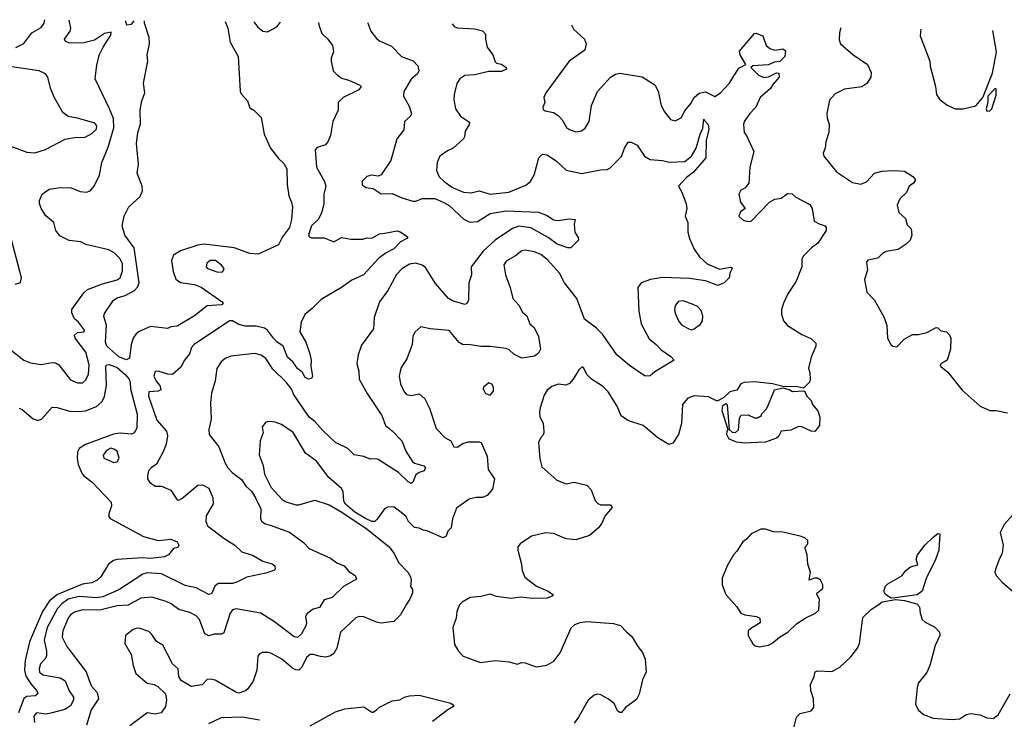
# Model space of a CAD drawing. Extents: x 2133489 to 2292442, y 756223 to 916462.
# Tile 297 of 463: x 2188909 to 2195136, y 900545 to 904968. Entities that reach past the tile are written whole.
import ezdxf

# ---------------------------------------------------------------- set-up
doc = ezdxf.new("R2010")
doc.units = 0

msp = doc.modelspace()

# ---------------------------------------------------------------- linework, layer by layer
at = {"layer": '0CON20XD'}
for points in [[(2188845, 902886.2), (2188935, 902815.6), (2188978.1, 902798.1), (2189045, 902788.2), (2189115, 902801.4), (2189135, 902798.6), (2189155.7, 902785), (2189230.8, 902690.8), (2189275, 902671.1), (2189305, 902672.9), (2189325, 902690), (2189343.5, 902725), (2189347.3, 902785), (2189327.1, 902865), (2189260, 902955), (2189256.1, 902973.9), (2189275, 902991.2), (2189317.5, 902995), (2189318.8, 903005), (2189280.6, 903055), (2189256.1, 903076.1), (2189237.5, 903115), (2189237.8, 903135), (2189315, 903241.4), (2189337.9, 903262.1), (2189431.7, 903298.3), (2189525, 903323.4), (2189545, 903336.9), (2189558.8, 903381.2), (2189558.3, 903425), (2189545, 903455.4), (2189505.4, 903495), (2189472.8, 903512.8), (2189327.3, 903547.3), (2189295, 903563.9), (2189222.2, 903572.2), (2189162, 903602), (2189137.1, 903635), (2189124.4, 903685), (2189075, 903728.8), (2189043.8, 903775), (2189033.8, 903805), (2189033.3, 903825), (2189050, 903865), (2189095, 903896.2), (2189165, 903908), (2189234.4, 903905.6), (2189291.4, 903881.4), (2189331.7, 903878.3), (2189355, 903886), (2189380.8, 903915), (2189412.9, 903985), (2189428.6, 904065), (2189468.1, 904161.9), (2189504.1, 904285), (2189502.3, 904342.3), (2189476, 904404), (2189385.7, 904595), (2189397, 904683), (2189413, 904747), (2189435.8, 904794.2), (2189485, 904870), (2189488.3, 904888.3), (2189445, 904880), (2189382.1, 904837.9), (2189315, 904821.5), (2189225, 904819.2), (2189199.5, 904829.5), (2189192, 904845), (2189227.1, 904895), (2189232.9, 904915), (2189221.5, 904965.9)], [(2188885, 904793.1), (2188935, 904817.5), (2188985, 904885.6), (2189045, 904919.4), (2189063.3, 904946.7), (2189067.9, 904967.9)], [(2190209.1, 904955.9), (2190225.5, 904915), (2190238.9, 904825), (2190291.5, 904735), (2190303.4, 904516.6), (2190310, 904500), (2190350, 904455), (2190365, 904410), (2190390, 904395), (2190435, 904350), (2190455.6, 904245), (2190494.7, 904154.7), (2190545, 904090), (2190579.5, 904059.5), (2190598.8, 904025), (2190600.4, 903925), (2190611.2, 903855), (2190628.8, 903815), (2190633.3, 903785), (2190627.1, 903705), (2190615.5, 903655), (2190571.9, 903595), (2190545, 903545.5), (2190416.2, 903485), (2190365, 903489.8), (2190265, 903525.8), (2190075, 903548), (2190035, 903542.5), (2189925, 903506.9), (2189880.9, 903479.1), (2189868.2, 903445), (2189878.5, 903375), (2189897.3, 903327.3), (2189925.8, 903305.8), (2190015, 903294.6), (2190057.4, 903277.4), (2190189.2, 903185), (2190195.7, 903175), (2190186.2, 903165), (2190095, 903159.4), (2190014.2, 903095), (2189905, 903029.5), (2189865, 903025.6), (2189844.2, 903015.8), (2189735, 903027.5), (2189665, 902996.8), (2189645, 902981.8), (2189627.3, 902955), (2189614, 902915), (2189602.5, 902827.5), (2189585, 902816.7), (2189535, 902836.5), (2189459, 902905), (2189451.5, 902928.5), (2189456.9, 903036.9), (2189440.6, 903090.6), (2189445, 903111.2), (2189502.7, 903195), (2189525, 903210.3), (2189575, 903225.3), (2189634.4, 903255.6), (2189653.9, 903276.1), (2189664.7, 903305), (2189632.4, 903525), (2189573.5, 903605), (2189557.8, 903665), (2189570, 903725), (2189598.9, 903785), (2189670, 903850), (2189684.6, 903885), (2189682.7, 903915), (2189652.6, 903997.4), (2189659.5, 904055), (2189647.5, 904185), (2189655.6, 904255), (2189673.6, 904306.4), (2189670.5, 904395), (2189681.9, 904455), (2189701.1, 904505), (2189692.4, 904567.6), (2189720, 904705), (2189715.7, 904745), (2189729.4, 904815), (2189726.7, 904855), (2189698.1, 904945), (2189698.3, 904960.6)], [(2189578.4, 904961.7), (2189576.9, 904956.9), (2189585, 904936.2), (2189615, 904938.9), (2189632.5, 904961.2)], [(2190798.5, 904950.5), (2190800.4, 904935), (2190820, 904880), (2190858, 904845), (2190887.5, 904805), (2190894.4, 904765), (2190878.9, 904725), (2190878.9, 904705), (2190891.4, 904645), (2190909.2, 904625), (2190945, 904597.8), (2190990, 904585), (2191059.2, 904555), (2191068.2, 904545), (2191053.1, 904525), (2190955, 904476.2), (2190922.9, 904445), (2190922, 904395), (2190889.4, 904325), (2190874.1, 904235.9), (2190859.5, 904200.5), (2190843.6, 904176.4), (2190790.5, 904159.5), (2190776.7, 904145), (2190785.5, 904035.5), (2190836.9, 903945), (2190844.3, 903915), (2190831.4, 903865), (2190833.2, 903806.8), (2190818.1, 903745), (2190796.1, 903703.9), (2190754.5, 903665), (2190737.1, 903615), (2190738, 903598), (2190755, 903589.2), (2190835, 903588.1), (2190895, 903564.3), (2190945, 903590.8), (2191005, 903581.2), (2191079.5, 903580.5), (2191105, 903588), (2191135, 903586.2), (2191185, 903613.8), (2191218.3, 903618.3), (2191295, 903632.5), (2191315, 903626.7), (2191362.5, 903595), (2191357.5, 903585), (2191317.2, 903562.8), (2191275, 903518.7), (2191225.9, 903494.1), (2191179.8, 903460.2), (2191083.8, 903355), (2191009.7, 903320.3), (2190945, 903274.2), (2190815, 903199.4), (2190758.7, 903141.3), (2190711.2, 903105), (2190689.2, 903055), (2190681.2, 902995), (2190718.9, 902928.9), (2190744.5, 902854.5), (2190753.1, 902815), (2190749.2, 902775), (2190761.2, 902715), (2190755, 902700), (2190735, 902696), (2190715, 902706.2), (2190698.3, 902738.3), (2190665, 902763.6), (2190635.2, 902805.2), (2190603.4, 902833.4), (2190575, 902904.2), (2190535, 902931.2), (2190514.8, 902954.8), (2190475, 903005.4), (2190457.3, 903017.3), (2190405, 903029.7), (2190335, 903031.3), (2190295, 903041.5), (2190255, 903063.6), (2190236.5, 903063.5), (2190013.1, 902915), (2189995.5, 902895), (2189983.5, 902855), (2189951.5, 902815), (2189928.9, 902771.1), (2189876, 902725), (2189845, 902726.5), (2189785, 902745.7), (2189765, 902743.8), (2189756.5, 902715), (2189772.4, 902682.4), (2189795.6, 902655), (2189801.7, 902628.3), (2189785, 902620), (2189725.6, 902614.4), (2189722.6, 902587.4), (2189777, 902437), (2189837.4, 902367.4), (2189843.2, 902336.8), (2189834.2, 902285), (2189815.8, 902235), (2189773, 902157), (2189741.2, 902135), (2189724, 902115), (2189716.4, 902083.6), (2189716.2, 902065), (2189728.8, 902045), (2189765, 902018), (2189805, 902018.8), (2189864.3, 901994.3), (2189905, 901933.3), (2189915, 901931.2), (2189935, 901940), (2190035, 902025.8), (2190065, 902028), (2190105, 902006), (2190130, 901945), (2190132.3, 901907.7), (2190088, 901832), (2190085.5, 901795), (2190097.2, 901767.2), (2190199.2, 901689.2), (2190269.4, 901645), (2190314.7, 901604.7), (2190385, 901581.1), (2190446.7, 901545), (2190505, 901528.1), (2190521.4, 901515), (2190524.3, 901495), (2190515, 901485.7), (2190465, 901468.1), (2190345, 901444), (2190286.7, 901413.3), (2190255, 901404.4), (2190165, 901402.5), (2190143.9, 901386.1), (2190121.8, 901338.2), (2190104.7, 901334.7), (2190025, 901376.2), (2189955, 901390.7), (2189805, 901463.6), (2189715, 901471.9), (2189687.1, 901462.9), (2189535, 901363.8), (2189435, 901318.9), (2189395, 901312.9), (2189285, 901321.2), (2189215, 901304.1), (2189175, 901276), (2189148.4, 901245), (2189083, 901125), (2189063.2, 901045), (2189077.6, 900975), (2189077.5, 900945), (2189067.9, 900925), (2189041.1, 900895), (2189031.4, 900865), (2189035, 900842.2), (2189055, 900826.2), (2189165, 900806.7), (2189197.2, 900787.2), (2189220.9, 900725), (2189248.2, 900685), (2189248.2, 900665), (2189230.5, 900629.5), (2189193.9, 900606.1), (2189105, 900583.1), (2189075, 900578.2), (2189015, 900586.7), (2188998.5, 900565), (2189001.5, 900525)], [(2191110, 904947.7), (2191110.6, 904945), (2191130, 904895), (2191165, 904850), (2191184.6, 904834.6), (2191260.4, 904800.4), (2191324, 904735), (2191398, 904708), (2191425.7, 904675.7), (2191432.5, 904645), (2191424.2, 904625), (2191385, 904592), (2191338.6, 904515), (2191337.1, 904485), (2191371.7, 904421.7), (2191386.5, 904373.5), (2191379.2, 904355), (2191342.5, 904325), (2191338.1, 904271.9), (2191294, 904215), (2191255, 904077.5), (2191193.9, 903986.1), (2191175, 903978.8), (2191134.1, 903985.9), (2191104.1, 903975.9), (2191075, 903947.5), (2191074.2, 903924.2), (2191097.7, 903907.7), (2191145, 903900), (2191195, 903866.7), (2191265, 903868.8), (2191325, 903841.2), (2191395, 903820.6), (2191415, 903820), (2191455, 903837.5), (2191535, 903837.1), (2191592.1, 903812.1), (2191625, 903793.4), (2191717.4, 903707.4), (2191755, 903687.3), (2191805, 903691.1), (2191885, 903742.5), (2191985, 903759.6), (2192190.9, 903750.9), (2192245, 903729.2), (2192285, 903703.1), (2192315, 903698.1), (2192385, 903710), (2192422.5, 903705), (2192416.2, 903675), (2192420, 903625), (2192440.7, 903590.7), (2192443.3, 903575), (2192395, 903525.5), (2192376.3, 903526.3), (2192308.6, 903548.6), (2192250, 903590), (2192142.2, 903652.2), (2192065, 903663.4), (2192025, 903646.9), (2191915, 903574.1), (2191840.7, 903505), (2191805, 903458.2), (2191764.6, 903405), (2191767.1, 903355), (2191749.6, 903305), (2191747.5, 903195), (2191737.8, 903175), (2191725, 903167.5), (2191645, 903190.9), (2191621.4, 903205), (2191539.4, 903299.4), (2191475, 903401.4), (2191455, 903415.6), (2191415, 903429.4), (2191375, 903422.9), (2191325, 903392.9), (2191292.2, 903357.8), (2191237.8, 903255), (2191184.4, 903185), (2191151.4, 903085), (2191145.5, 903014.5), (2191070.6, 902909.4), (2191049.8, 902850.2), (2191040.5, 902795), (2191053.1, 902745), (2191055.7, 902695), (2191105.7, 902605), (2191199.4, 902465), (2191223.2, 902403.2), (2191265, 902369.2), (2191325.7, 902305), (2191353.1, 902235), (2191393.3, 902175), (2191405, 902164.5), (2191465, 902146.7), (2191475.5, 902135), (2191466.7, 902115), (2191434.8, 902105.2), (2191415, 902090), (2191395.7, 902044.3), (2191385, 902036.4), (2191365, 902045.4), (2191304.5, 902105), (2191175, 902186.7), (2191165, 902191.2), (2191125, 902188.8), (2191085, 902206), (2191025, 902218), (2190985, 902258), (2190905, 902295.8), (2190825, 902370), (2190775, 902428.5), (2190739.6, 902455), (2190639.7, 902599.7), (2190629, 902629), (2190595, 902675.5), (2190509.5, 902759.5), (2190464.4, 902825), (2190435, 902846.7), (2190395, 902858.6), (2190245, 902840), (2190208.8, 902825), (2190184, 902805), (2190156.4, 902763.6), (2190144.4, 902685), (2190122.6, 902607.4), (2190114.5, 902544.5), (2190120.6, 902445), (2190104.2, 902375), (2190107.5, 902345), (2190168.5, 902268.5), (2190207.3, 902165), (2190225.5, 902135), (2190252.7, 902105), (2190310.9, 902060.9), (2190338.1, 902018.1), (2190375, 901986.5), (2190400.4, 901945), (2190433.6, 901875), (2190431.9, 901815), (2190437, 901797), (2190461.3, 901781.3), (2190492.7, 901772.7), (2190615, 901728.1), (2190702.8, 901662.8), (2190738.8, 901625), (2190873.8, 901563.8), (2190915, 901534.4), (2190960, 901515), (2190990.4, 901480.4), (2191031.4, 901455), (2191038.8, 901431.2), (2190956.2, 901383.8), (2190885, 901315.8), (2190835, 901300.8), (2190805, 901251.4), (2190765, 901241.4), (2190726.8, 901213.2), (2190715.8, 901195), (2190723.5, 901155), (2190717.9, 901135), (2190691.9, 901085), (2190665, 901061.1), (2190645, 901065.6), (2190521.3, 901161.3), (2190433.8, 901215), (2190275, 901243.5), (2190255, 901236.9), (2190239.1, 901215), (2190198.8, 901091.2), (2190185, 901083.1), (2190137.8, 901082.2), (2190105, 901072.7), (2190080.4, 901085), (2190045.5, 901175), (2190025, 901198.1), (2189985, 901221.1), (2189915, 901239.5), (2189866, 901275), (2189835, 901288.9), (2189745, 901316.5), (2189675, 901311.2), (2189593.8, 901266.2), (2189525, 901262.9), (2189415, 901234.2), (2189305, 901237.3), (2189255, 901222.9), (2189229.5, 901205), (2189214.6, 901185), (2189181.8, 901105), (2189178.2, 901065), (2189206.5, 901005), (2189329.4, 900845), (2189346.2, 900796.2), (2189363.5, 900755), (2189399.4, 900715), (2189406.9, 900675), (2189361.2, 900605), (2189331.8, 900508.2)], [(2191643.3, 904942.8), (2191656.2, 904925), (2191675, 904917.1), (2191785, 904910.6), (2191835, 904897.1), (2191855.6, 904875.6), (2191855.7, 904844.3), (2191864.5, 904794.5), (2191902, 904745), (2191915, 904702.5), (2191925, 904692.5), (2191955, 904686.7), (2191985.9, 904665.9), (2191986.7, 904655), (2191955, 904641.2), (2191875, 904640.8), (2191785, 904618.8), (2191725, 904614.4), (2191692.5, 904595), (2191674.4, 904565), (2191657.1, 904495), (2191654.3, 904464.3), (2191664, 904405), (2191697.4, 904357.4), (2191746.7, 904325), (2191753.3, 904315), (2191751.2, 904305), (2191726.1, 904263.9), (2191722.7, 904227.3), (2191715, 904214), (2191650, 904155), (2191615, 904139.1), (2191565.6, 904105), (2191548.6, 904065), (2191545.6, 904015), (2191562.5, 903975), (2191593.5, 903945), (2191645, 903906.4), (2191715, 903878.5), (2191765, 903873.1), (2191815, 903886.2), (2191885, 903864.1), (2192002.6, 903877.4), (2192108.7, 903921.3), (2192139.5, 903945), (2192162.9, 903985), (2192191.9, 904095), (2192215, 904118.6), (2192245, 904112.9), (2192303.6, 904073.6), (2192365, 904015.7), (2192464.6, 903994.6), (2192581.1, 904018.9), (2192625, 904021.9), (2192640.7, 904029.3), (2192715, 904102.5), (2192734.4, 904155.6), (2192757, 904193), (2192775, 904193.3), (2192813.3, 904175), (2192860.8, 904105), (2192895, 904084.4), (2192975, 904078), (2193016.6, 904066.6), (2193115, 904072.2), (2193156.9, 904105), (2193186.5, 904155), (2193211.5, 904245), (2193228.7, 904281.3), (2193235, 904340), (2193240, 904330), (2193262.7, 904305), (2193266.5, 904275), (2193250, 904205), (2193247.5, 904095), (2193169.6, 904005), (2193125, 903969.6), (2193076, 903915), (2193097.3, 903877.3), (2193124.2, 903804.2), (2193127.1, 903775), (2193117.1, 903725), (2193133.3, 903685), (2193134.4, 903625), (2193144.3, 903585), (2193175, 903516.2), (2193208.7, 903468.7), (2193256.7, 903425), (2193335, 903391.8), (2193404.2, 903404.2), (2193410.8, 903400.8), (2193414.2, 903395), (2193399.6, 903365), (2193396.2, 903335), (2193365, 903304.2), (2193325, 903287.5), (2193245, 903316.2), (2193145, 903330.7), (2192975, 903337.1), (2192897.5, 903325), (2192840, 903305), (2192818.6, 903275), (2192824.5, 903125), (2192839.5, 903045), (2192890, 902950), (2192935, 902914), (2192965, 902880.8), (2193027.8, 902837.8), (2193047.5, 902815), (2192925, 902742), (2192895, 902716.7), (2192863.9, 902713.9), (2192765, 902781.4), (2192685, 902850), (2192595, 902980), (2192557.6, 903017.6), (2192481.1, 903075), (2192431.5, 903205), (2192353.9, 903303.9), (2192322.1, 903365), (2192286, 903406), (2192245, 903451.8), (2192205, 903483.6), (2192165, 903499.6), (2192105, 903510.5), (2192085, 903505.7), (2192045, 903474.4), (2191985, 903440.8), (2191971.3, 903418.7), (2191980.6, 903355), (2192011.2, 903275), (2192028.1, 903205), (2192065, 903164), (2192088.2, 903118.2), (2192115.6, 903095), (2192136, 903045), (2192161.5, 903021.5), (2192190.5, 902965), (2192203.5, 902885), (2192190.9, 902859.1), (2192165, 902840), (2192085, 902828.9), (2192033.4, 902853.4), (2192005, 902880), (2191985, 902890), (2191885, 902901.5), (2191825, 902901.5), (2191745.6, 902914.4), (2191712.4, 902912.4), (2191687.1, 902927.1), (2191625, 903002.9), (2191503.7, 903013.7), (2191445, 903026.7), (2191407.3, 902992.7), (2191396, 902965), (2191390, 902915), (2191356.4, 902823.6), (2191319.2, 902765), (2191308.1, 902715), (2191316.9, 902665), (2191340.6, 902615), (2191355, 902598.6), (2191385, 902591.1), (2191435, 902602.2), (2191471.7, 902571.7), (2191501.4, 902511.4), (2191543, 902383), (2191597.6, 902327.6), (2191636.2, 902305), (2191655, 902266.7), (2191675, 902265.8), (2191712.2, 902287.8), (2191745, 902298.1), (2191815, 902300), (2191826.7, 902295), (2191865, 902207.5), (2191870.8, 902125), (2191910.6, 902065), (2191899.2, 902000.8), (2191865, 901960), (2191835, 901946.9), (2191795, 901947.8), (2191752.4, 901937.6), (2191670.7, 901879.3), (2191645, 901812.5), (2191637.5, 901755), (2191617.5, 901735), (2191605, 901702.5), (2191585, 901691.2), (2191485.5, 901735.5), (2191460.3, 901740.3), (2191434.2, 901754.2), (2191405, 901757.5), (2191367.8, 901795), (2191350, 901830), (2191275, 901888), (2191235, 901886.2), (2191215, 901876.2), (2191170.5, 901809.5), (2191155, 901796.2), (2191135, 901795.8), (2191095, 901813.6), (2191027.8, 901855), (2190970, 901905), (2190958.1, 901925), (2190953.6, 901985), (2190944.4, 902005), (2190864.7, 902074.7), (2190785, 902177.9), (2190717.2, 902227.2), (2190639.1, 902359.1), (2190565, 902408.6), (2190525, 902424), (2190487, 902427), (2190465, 902422.5), (2190443.3, 902395), (2190448, 902355), (2190430, 902305), (2190423, 902217), (2190448.9, 902148.9), (2190457.5, 902095), (2190499.4, 902009.4), (2190569.5, 901935), (2190595, 901920.7), (2190655, 901901.5), (2190675, 901901.2), (2190775, 901929.6), (2190865, 901900.6), (2190945.2, 901855.2), (2191106.4, 901746.4), (2191245.8, 901635), (2191275.5, 901595.5), (2191307.5, 901535), (2191364.2, 901475), (2191380, 901445), (2191384.3, 901425), (2191380, 901385), (2191392.5, 901365), (2191392.5, 901345), (2191376.2, 901305), (2191355, 901273.3), (2191316.7, 901205), (2191275, 901163.8), (2191195, 901152), (2191165, 901158.6), (2191085, 901193.1), (2191055.7, 901194.3), (2191035, 901185.8), (2190937.3, 901095), (2190914.5, 900995), (2190895, 900960.9), (2190875, 900946.2), (2190845, 900938.5), (2190811.3, 900941.3), (2190765, 900955.7), (2190745, 900954.2), (2190721.9, 900935), (2190692.9, 900875), (2190675, 900856), (2190655, 900857.1), (2190635, 900868.1), (2190567.5, 900925), (2190501.7, 900961.7), (2190485, 900968.1), (2190445, 900966.9), (2190425, 900959.2), (2190415.7, 900945), (2190407.8, 900855), (2190384.6, 900785.4), (2190352.4, 900737.6), (2190336.7, 900725), (2190295, 900710), (2190275, 900716.7), (2190145, 900792), (2190115, 900799.2), (2190094.2, 900795.8), (2190062.5, 900762.5), (2189993.3, 900753.3), (2189930.7, 900790.7), (2189916.2, 900815), (2189911.2, 900865), (2189876, 900895), (2189815, 901013.3), (2189775, 901036), (2189745, 901082), (2189725, 901100), (2189665, 901122), (2189645, 901120), (2189626.4, 901113.6), (2189577.5, 901075), (2189573.8, 901025), (2189612.9, 900955), (2189626, 900885), (2189644.3, 900834.3), (2189715, 900774), (2189760, 900765), (2189783, 900753), (2189830, 900705), (2189837.5, 900665), (2189830, 900625), (2189802.5, 900585), (2189765, 900578), (2189715, 900586), (2189605.5, 900504.5)], [(2190389.4, 904954.3), (2190415, 904920.6), (2190446.7, 904895), (2190475, 904890.6), (2190535, 904921.8), (2190558.8, 904952.7)], [(2192397.5, 904935.9), (2192412.5, 904905), (2192480, 904845), (2192492, 904815), (2192482, 904775), (2192383.8, 904706.2), (2192236.2, 904505), (2192223.8, 904475), (2192230, 904445), (2192217.5, 904415), (2192220, 904400), (2192232, 904392), (2192285, 904381.2), (2192315, 904362), (2192339.2, 904335), (2192367, 904287), (2192385, 904272.9), (2192425, 904258.6), (2192462.5, 904265), (2192485, 904282.5), (2192510.8, 904325), (2192526, 904425), (2192563.1, 904515), (2192645, 904604.5), (2192676, 904624), (2192705, 904629.6), (2192846.4, 904606.4), (2192926.2, 904556.2), (2192946.3, 904516.3), (2192965.7, 904425), (2192987.1, 904385), (2193025, 904336), (2193055, 904327.5), (2193091.7, 904348.3), (2193115, 904392.5), (2193152.6, 904437.4), (2193174.5, 904475), (2193206, 904504), (2193245, 904512.9), (2193305, 904481.4), (2193341.2, 904505), (2193395.8, 904565), (2193457.5, 904662.5), (2193500.9, 904685), (2193464.9, 904744.9), (2193461.1, 904768.9), (2193555, 904880), (2193565, 904881.8), (2193608.8, 904865), (2193630, 904805), (2193652.5, 904785), (2193685, 904776), (2193735, 904784), (2193751.3, 904771.3), (2193748.2, 904735), (2193715.9, 904704.1), (2193681.2, 904698.8), (2193645, 904681.9), (2193545, 904677.1), (2193533.4, 904666.6), (2193578.6, 904618.6), (2193615, 904602.3), (2193644.1, 904605.9), (2193695, 904631.4), (2193709.7, 904629.7), (2193712, 904605), (2193672.4, 904557.6), (2193656.1, 904533.9), (2193592, 904475), (2193563.8, 904415), (2193526.2, 904375), (2193491.2, 904325), (2193486.2, 904305), (2193491.2, 904255), (2193506.2, 904235), (2193552, 904135), (2193525.6, 904035), (2193520, 903935), (2193495, 903903.3), (2193470.5, 903889.5), (2193456.7, 903865), (2193467.5, 903815), (2193497.5, 903775), (2193467, 903753), (2193457.5, 903725), (2193485, 903700), (2193515, 903691.2), (2193535, 903693.8), (2193650, 903815), (2193685, 903833.8), (2193725, 903840), (2193765, 903868.8), (2193795, 903866.2), (2193817.5, 903845), (2193905, 903800), (2193920, 903775), (2193933.3, 903695), (2193965, 903676.7), (2194002.5, 903665), (2194010, 903655), (2194008.8, 903635), (2193955.7, 903555), (2193915.4, 903524.6), (2193865.7, 903475), (2193855.6, 903455), (2193855.8, 903434.2), (2193854.2, 903405), (2193820, 903315), (2193767.5, 903235), (2193738.6, 903175), (2193726.9, 903135), (2193725.7, 903105.7), (2193739.2, 903065), (2193763.8, 903035), (2193855, 902978), (2193912.3, 902952.3), (2193943.9, 902923.9), (2193943.8, 902905), (2193913.8, 902835), (2193896.7, 902765), (2193906, 902735), (2193908.8, 902695), (2193903, 902677), (2193865, 902637.5), (2193827, 902647), (2193735, 902648.8), (2193670, 902665), (2193555, 902678.7), (2193490, 902675), (2193470.4, 902665), (2193443.3, 902626.7), (2193399.5, 902615), (2193361.2, 902578.8), (2193325, 902557.5), (2193315, 902557.5), (2193265, 902584.2), (2193175, 902590.6), (2193135, 902575.8), (2193100.6, 902535), (2193093.3, 902415), (2193075.5, 902345), (2193039.7, 902290.3), (2193015, 902282.9), (2192944.3, 902325), (2192851.7, 902401.7), (2192754.4, 902434.4), (2192712.6, 902462.6), (2192688.1, 902525), (2192629.4, 902615), (2192595, 902651.4), (2192525, 902696), (2192496, 902725), (2192476.7, 902765), (2192465, 902772.5), (2192445, 902753.8), (2192409.2, 902695), (2192385, 902668), (2192362.3, 902657.7), (2192315, 902664), (2192275, 902650), (2192245, 902626.7), (2192225.7, 902594.3), (2192200, 902515), (2192196.2, 902485), (2192198.3, 902458.3), (2192219.2, 902415), (2192223.8, 902365), (2192222.5, 902345), (2192205, 902326.7), (2192190, 902295), (2192198, 902192), (2192211.2, 902141.2), (2192306.7, 902056.7), (2192365, 902033.1), (2192415, 902043.3), (2192494.5, 902024.5), (2192522, 901995), (2192548.3, 901928.3), (2192565, 901908.8), (2192585, 901900), (2192645, 901900), (2192656.2, 901885), (2192610.3, 901829.7), (2192590.8, 901785), (2192570, 901755), (2192513.2, 901706.8), (2192425, 901679.2), (2192365, 901686.2), (2192285, 901719.4), (2192235, 901724.3), (2192145, 901702), (2192073.8, 901655), (2192060, 901635), (2192058.8, 901615), (2192082, 901525), (2192085.8, 901485), (2192103.4, 901443.4), (2192177.3, 901387.3), (2192250, 901355), (2192280, 901335), (2192280, 901325), (2192245, 901310), (2192151.2, 901308.8), (2192075, 901316.2), (2192015, 901308), (2191925, 901321.4), (2191884.2, 901335.8), (2191825, 901320.8), (2191757.5, 901315), (2191706.7, 901285), (2191691.2, 901268.8), (2191674.3, 901225.7), (2191670, 901185), (2191647.5, 901125), (2191658.3, 901018.3), (2191683.8, 900975), (2191712.5, 900945), (2191822.5, 900905), (2191915, 900915.8), (2192005, 900908), (2192055, 900894.2), (2192085, 900904), (2192105, 900901.4), (2192175, 900876), (2192243.2, 900886.8), (2192287.7, 900912.3), (2192326.2, 900965), (2192397, 901123), (2192420, 901145), (2192453.6, 901156.4), (2192495, 901162.5), (2192665, 901151.2), (2192707.5, 901137.5), (2192747, 901097), (2192779.3, 901069.3), (2192817.5, 901005), (2192848.3, 900968.3), (2192863.8, 900925), (2192870, 900845), (2192848, 900795), (2192825.7, 900704.3), (2192808.8, 900671.2), (2192740.7, 900619.3), (2192715, 900587.5), (2192705, 900587.5), (2192689.3, 900599.3), (2192667.5, 900645), (2192633, 900673), (2192585, 900700), (2192565, 900703.3), (2192542.3, 900697.7), (2192504.2, 900665.8), (2192442.3, 900557.7), (2192415, 900520)], [(2194101.4, 904916.1), (2194094.4, 904885), (2194090.9, 904840.9), (2194099.2, 904815), (2194178.7, 904748.7), (2194270, 904685), (2194293.3, 904635), (2194291.2, 904605), (2194266.7, 904565), (2194235, 904543.8), (2194125, 904528), (2194065, 904500), (2194030.5, 904459.5), (2194014.2, 904375), (2194015.8, 904345), (2194027.9, 904307.9), (2194026.5, 904255), (2194006.5, 904195), (2194002.9, 904155), (2193990, 904125), (2193994, 904105), (2194075.5, 904005.5), (2194175, 903938.5), (2194228.1, 903928.1), (2194265, 903943.1), (2194315, 903996.9), (2194360.3, 904009.7), (2194435, 904014.4), (2194505, 904010), (2194557.3, 903977.3), (2194573.3, 903955), (2194561.2, 903935), (2194534.3, 903915.7), (2194517.1, 903875), (2194476, 903835), (2194457.5, 903795), (2194468, 903748), (2194510.3, 903710.3), (2194520.6, 903670.6), (2194545.8, 903645), (2194550.6, 903605), (2194540.8, 903575), (2194515, 903549.2), (2194465, 903515.8), (2194387.9, 903502.1), (2194368.3, 903491.7), (2194335, 903460), (2194271.8, 903448.2), (2194264.4, 903435), (2194270.8, 903385), (2194252, 903325), (2194266.2, 903245), (2194315.8, 903195.8), (2194376.2, 903085), (2194392, 903035), (2194397.5, 902955), (2194417.5, 902915), (2194430, 902905), (2194455, 902898.8), (2194502, 902948), (2194555, 902977.5), (2194593, 902977), (2194645, 902990), (2194705, 903022.5), (2194715, 903020), (2194735, 903000), (2194770, 902995), (2194790, 902975), (2194797.5, 902955), (2194795.9, 902884.1), (2194773.3, 902815), (2194737.5, 902795), (2194730, 902785), (2194733.3, 902775), (2194779.3, 902739.3), (2194870, 902625), (2194982.5, 902525), (2195045, 902497.5), (2195085, 902497.5), (2195155, 902482.5)], [(2194606.8, 904907.9), (2194604.2, 904865), (2194663.8, 904705), (2194666.2, 904675), (2194700.8, 904545), (2194706.2, 904495), (2194726.7, 904465), (2194775, 904426.7), (2194825, 904403.8), (2194875, 904404), (2194955, 904423.8), (2195000, 904475), (2195060.7, 904629.3), (2195087.1, 904765), (2195064.1, 904900.5)], [(2188835, 904175.5), (2188955, 904129.5), (2189004.3, 904125.7), (2189071.7, 904148.3), (2189196.6, 904213.4), (2189255, 904223.3), (2189323.9, 904226.1), (2189365, 904248.6), (2189394.5, 904275.5), (2189396.1, 904296.1), (2189384.5, 904314.5), (2189274.3, 904345.7), (2189215, 904355.7), (2189180.7, 904380.7), (2189127.4, 904477.4), (2189102.9, 904535), (2189085.8, 904605), (2189071.2, 904625), (2189032.5, 904645), (2188845, 904672.5)], [(2195025, 904390), (2195045, 904392.5), (2195057.5, 904405), (2195085, 904490), (2195085, 904530), (2195075, 904530), (2195032.5, 904485), (2195031.2, 904445), (2195020, 904405), (2195025, 904390)], [(2188880, 903295), (2188913, 903307), (2188920, 903335), (2188852.3, 903592.3)], [(2190185, 903372.5), (2190194, 903376), (2190201.2, 903395), (2190186, 903415), (2190148, 903445), (2190113.7, 903446.3), (2190091.7, 903428.3), (2190088.8, 903405), (2190096.7, 903395), (2190155, 903374.5), (2190185, 903372.5)], [(2193155, 903008), (2193175, 903014), (2193215, 903043.8), (2193226, 903065), (2193230, 903095), (2193219.4, 903129.4), (2193195.4, 903155.4), (2193168.3, 903168.3), (2193105, 903190.9), (2193073.2, 903186.8), (2193055, 903158.8), (2193050.9, 903135), (2193053.4, 903113.4), (2193075, 903064), (2193095, 903039.2), (2193136.7, 903015), (2193155, 903008)], [(2188905, 902511.2), (2188925, 902504), (2188995, 902444.2), (2189025, 902433.3), (2189049.2, 902445), (2189115, 902518.6), (2189145, 902516.7), (2189223, 902493), (2189285, 902491.1), (2189325, 902495.3), (2189395, 902522.5), (2189430.8, 902555), (2189445.3, 902585), (2189457.3, 902655), (2189454.4, 902775.6), (2189458.2, 902785), (2189475, 902788), (2189525, 902768.8), (2189576.6, 902725), (2189601.5, 902695), (2189608.4, 902675), (2189609.6, 902635), (2189652.1, 902475), (2189649.4, 902385), (2189632.5, 902355), (2189615, 902348.2), (2189543.5, 902353.5), (2189502.7, 902347.3), (2189325, 902283.3), (2189285, 902256.5), (2189275.3, 902234.7), (2189271.3, 902195), (2189277.8, 902155), (2189301.5, 902101.5), (2189315, 902083.3), (2189367.8, 902045), (2189486.9, 901916.9), (2189490, 901895), (2189471.8, 901845), (2189473.1, 901825), (2189480, 901815), (2189691.4, 901701.4), (2189785, 901676), (2189865, 901684.2), (2189905, 901666.2), (2189916.2, 901645), (2189908.3, 901631.7), (2189882.5, 901625), (2189850, 901585), (2189825, 901571.8), (2189735, 901561.6), (2189684.3, 901565.7), (2189525, 901556.1), (2189501.2, 901548.8), (2189470, 901525), (2189421.5, 901445), (2189399.5, 901425), (2189365, 901407.2), (2189305, 901400.2), (2189147, 901333), (2189097.1, 901292.9), (2189052.7, 901227.3), (2188969.8, 901035), (2188943.9, 900916.1), (2188938.9, 900855), (2188948.2, 900818.2), (2188979.3, 900769.3), (2189017.3, 900725), (2189024.4, 900705), (2189006.2, 900693.8), (2188955, 900688.4), (2188935, 900676.2), (2188901.9, 900585)], [(2191885, 902593.3), (2191905, 902620), (2191906.2, 902643.8), (2191893.9, 902663.9), (2191875, 902671.2), (2191842.5, 902645), (2191840, 902635), (2191855, 902603.8), (2191885, 902593.3)], [(2193495, 902290), (2193445, 902296.2), (2193395, 902316.2), (2193381.4, 902345), (2193382.9, 902367.1), (2193390, 902375), (2193352.2, 902495), (2193355, 902528.8), (2193375, 902541.2), (2193384, 902534), (2193396.7, 902376.7), (2193415, 902360), (2193435, 902357.5), (2193454.2, 902375), (2193460.7, 902449.3), (2193471.7, 902468.3), (2193515, 902470), (2193555, 902450), (2193575, 902450), (2193600, 902465), (2193600, 902475), (2193630, 902505), (2193640, 902525), (2193681.7, 902628.3), (2193735, 902640), (2193775, 902630), (2193797, 902617), (2193865, 902622.5), (2193875, 902617.5), (2193887.5, 902587.5), (2193915, 902560), (2193923.3, 902535), (2193956, 902495), (2193970, 902455), (2193967, 902403), (2193937.5, 902365), (2193915, 902366.2), (2193855, 902393.8), (2193835, 902396.7), (2193785, 902373.3), (2193725, 902367.1), (2193707.6, 902332.4), (2193695, 902322.9), (2193625, 902296), (2193575, 902294), (2193495, 902290)], [(2189505, 902168.5), (2189525, 902172.2), (2189537.7, 902195), (2189525, 902240), (2189505, 902253.8), (2189485, 902258.2), (2189457.8, 902245), (2189437.5, 902215), (2189440, 902195), (2189505, 902168.5)], [(2195186.7, 901835), (2195133.9, 901776.1), (2195110, 901725), (2195129.2, 901645), (2195121.4, 901595), (2195102.5, 901555), (2195080, 901495), (2195076.7, 901475), (2195083.9, 901453.9), (2195122.3, 901412.3), (2195200, 901345)], [(2193585, 901003.3), (2193645, 901013.8), (2193665, 901023.8), (2193715, 901063.8), (2193766.7, 901095), (2193820.9, 901149.1), (2193876.7, 901185), (2193942.5, 901215), (2193962.5, 901235), (2193966.2, 901305), (2193950, 901335), (2193952.5, 901345), (2193987.3, 901372.7), (2193988.8, 901395), (2193972.5, 901425), (2193955, 901437.5), (2193935, 901437.5), (2193902.5, 901425), (2193910, 901475), (2193893.3, 901525), (2193890, 901585), (2193876.7, 901625), (2193876.7, 901635), (2193893.3, 901655), (2193892.5, 901675), (2193875, 901692.5), (2193845, 901703.3), (2193735, 901728.8), (2193675, 901730), (2193625, 901746.7), (2193595, 901747.5), (2193535, 901717.5), (2193505.9, 901684.1), (2193482.3, 901667.7), (2193445, 901607.5), (2193423.3, 901585), (2193383.3, 901515), (2193352.3, 901437.7), (2193351.2, 901395), (2193374.2, 901334.2), (2193443.3, 901255), (2193470, 901215), (2193494.5, 901204.5), (2193567.5, 901195), (2193590, 901185), (2193592.5, 901155), (2193531.8, 901118.2), (2193515.9, 901104.1), (2193516.2, 901075), (2193545, 901022.5), (2193559.3, 901009.3), (2193585, 901003.3)], [(2194421.2, 901311.2), (2194384.2, 901335), (2194374.3, 901355), (2194383.8, 901386.2), (2194398.9, 901401.1), (2194488.2, 901451.8), (2194513.4, 901486.6), (2194541.8, 901508.2), (2194588, 901522), (2194577.3, 901557.3), (2194585.7, 901585), (2194633.8, 901646.2), (2194685, 901696.7), (2194715, 901720), (2194728.3, 901718.3), (2194720.6, 901615), (2194700, 901555), (2194641.1, 901435), (2194615.3, 901354.7), (2194585, 901331.8), (2194445, 901313.3), (2194421.2, 901311.2)], [(2193800.8, 900475), (2193821.7, 900558.3), (2193845, 900581.2), (2193915, 900598.8), (2193930.5, 900619.5), (2193928.6, 900675), (2193912.3, 900727.7), (2193910, 900765), (2193933.8, 900815), (2193940, 900845), (2193955, 900851.2), (2194045, 900846.2), (2194095, 900873.8), (2194165, 900940.8), (2194206.5, 900995), (2194219.5, 901025), (2194241.5, 901188.5), (2194295, 901241.4), (2194335, 901267.1), (2194362.8, 901287.2), (2194447.6, 901302.4), (2194505, 901296.7), (2194583.3, 901275), (2194599.2, 901255), (2194602.9, 901215), (2194616.2, 901175), (2194635, 901158.8), (2194695, 901130), (2194726.7, 901095), (2194728.8, 901075), (2194699.1, 901010.9), (2194664.3, 900885), (2194645, 900841.2), (2194592, 900775), (2194584, 900745), (2194575, 900640), (2194590, 900605), (2194624.3, 900574.3), (2194685, 900552), (2194805, 900544), (2194855, 900547.5), (2194895, 900576.2), (2194925, 900581.2), (2194983.8, 900573.8), (2195025, 900553.8), (2195065, 900550), (2195096.3, 900573.7), (2195173.3, 900705)], [(2190746.8, 900503.2), (2190905, 900592.5), (2190965, 900612), (2191085, 900623.8), (2191135, 900590), (2191145, 900590), (2191166, 900605), (2191185, 900621.4), (2191265, 900662.5), (2191312.9, 900667.1), (2191343.3, 900685), (2191375, 900694.2), (2191435, 900698), (2191635, 900648), (2191653.3, 900635), (2191652.5, 900625), (2191615.5, 900604.5), (2191518.9, 900531.1)], [(2190105, 900518.8), (2190185, 900556.2), (2190315, 900561.2), (2190425, 900541.9)]]:
    msp.add_lwpolyline(points, dxfattribs=at)

doc.saveas('drawing.dxf')
